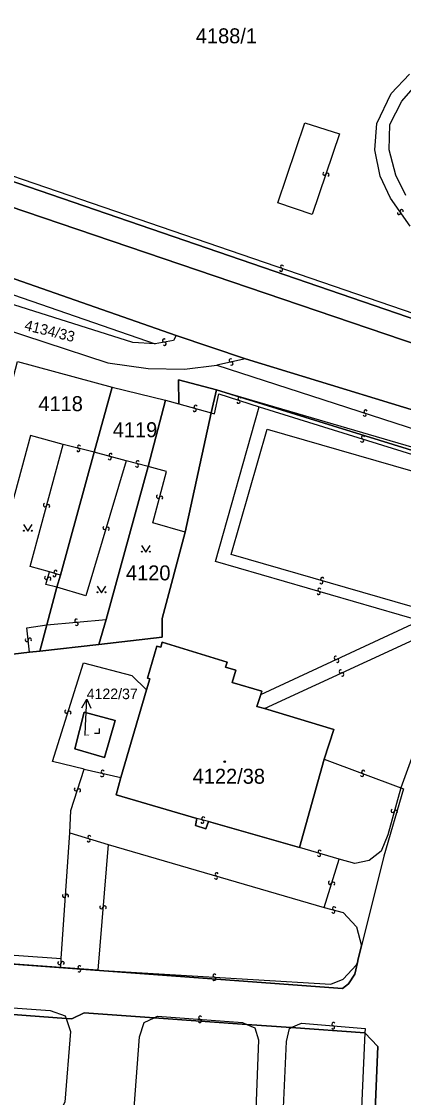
# Model space of a CAD drawing. Extents: x -598233 to -596890, y -1157848 to -1156431.
# Drawn here: x -598147.1 to -598103.7, y -1157498.9 to -1157376.7 of the extents above; entities that cross this region are included whole.
import ezdxf

# ---------------------------------------------------------------- set-up
doc = ezdxf.new("R2010")
doc.units = 0
for name, color, linetype in [('Level 1', 7, 'Continuous'), ('Level 13', 7, 'Continuous'), ('Level 3', 7, 'Continuous'), ('Level 4', 7, 'Continuous'), ('Level 5', 7, 'Continuous'), ('Level 57', 7, 'Continuous'), ('Level 60', 7, 'Continuous'), ('Vrstva 60', 7, 'Continuous')]:
    doc.layers.add(name, color=color, linetype=linetype)

msp = doc.modelspace()

# ---------------------------------------------------------------- linework, layer by layer
at = {"layer": 'Level 1'}
for points in [[(-598129.55, -1157412.33), (-598192.13, -1157390.44), (-598196.09, -1157388.99), (-598199.76, -1157387.78), (-598207.1, -1157385.23), (-598210.53, -1157383.61), (-598213.63, -1157381.75), (-598216.61, -1157379.75), (-598219.33, -1157377.57), (-598221.94, -1157375.18), (-598224.44, -1157371.96), (-598226.3, -1157369.21), (-598228.28, -1157365.94), (-598229.64, -1157363.05), (-598230.94, -1157359.98), (-598232.03, -1157357.11), (-598232.89, -1157354.34)], [(-598220.4, -1157357.5), (-598220.98, -1157361.02), (-598220.62, -1157364.19), (-598218.7, -1157368.07), (-598215.95, -1157370.81), (-598212.49, -1157373.36), (-598208.56, -1157375.6), (-598204.89, -1157377.36), (-598200.36, -1157379.1), (-598164.16, -1157392.34), (-598080.43, -1157420.79), (-598076.22, -1157422.69), (-598072.97, -1157424.5), (-598070.18, -1157426.3), (-598067.2, -1157428.28), (-598064.3, -1157430.35), (-598061.54, -1157432.58), (-598059.04, -1157434.82), (-598038.09, -1157453.32), (-598021.72, -1157467.23)], [(-598059.61, -1157430.92), (-598072.83, -1157420.66), (-598162.81, -1157389.78)], [(-598129.55, -1157412.33), (-598121.67, -1157414.98)], [(-598147.56, -1157415.29), (-598136.83, -1157418.19)], [(-598095.42, -1157423), (-598121.67, -1157414.98)], [(-598124.95, -1157418.5), (-598129.27, -1157417.36), (-598129.23, -1157420.1)], [(-598136.83, -1157418.19), (-598138.87, -1157425.59)], [(-598136.83, -1157418.19), (-598130.76, -1157419.7)], [(-598125.55, -1157421.13), (-598124.95, -1157418.5)], [(-598124.95, -1157418.5), (-598091.14, -1157428.38)], [(-598124.95, -1157418.5), (-598096.46, -1157427.35), (-598094.75, -1157428.02), (-598093.62, -1157429.27), (-598093.56, -1157430.88), (-598094.21, -1157432.77)], [(-598130.76, -1157419.7), (-598132.71, -1157427.24)], [(-598130.76, -1157419.7), (-598129.23, -1157420.1)], [(-598128.51, -1157434.7), (-598125.55, -1157421.13)], [(-598138.87, -1157425.59), (-598142.68, -1157439.58)], [(-598132.71, -1157427.24), (-598137.51, -1157444.6)], [(-598138.32, -1157447.45), (-598131.13, -1157446.61), (-598131.15, -1157444.48), (-598128.51, -1157434.7)], [(-598142.68, -1157439.58), (-598143.09, -1157440.95)], [(-598143.09, -1157440.95), (-598144.25, -1157445.23)], [(-598137.51, -1157444.6), (-598138.32, -1157447.45)], [(-598144.25, -1157445.23), (-598145.03, -1157448.22)], [(-598156.48, -1157448.81), (-598153.22, -1157449.14), (-598146.19, -1157448.32)], [(-598146.19, -1157448.32), (-598145.03, -1157448.22)], [(-598145.03, -1157448.22), (-598138.32, -1157447.45)], [(-598119.93, -1157453.13), (-598119.82, -1157452.75), (-598123.19, -1157451.75), (-598122.78, -1157450.36), (-598123.93, -1157450.02), (-598123.76, -1157449.44), (-598131.12, -1157447.2), (-598131.3, -1157447.77), (-598131.73, -1157447.64), (-598132.79, -1157451.29), (-598132.55, -1157451.36), (-598132.91, -1157452.59)], [(-598135.82, -1157462.58), (-598132.91, -1157452.59)], [(-598119.52, -1157454.72), (-598120.39, -1157454.5), (-598119.93, -1157453.13)], [(-598139.98, -1157455.14), (-598136.49, -1157456.08), (-598137.68, -1157460.29), (-598141.06, -1157459.29), (-598139.98, -1157455.14)], [(-598119.52, -1157454.72), (-598111.63, -1157457.09), (-598112.71, -1157460.47)], [(-598112.71, -1157460.47), (-598115.53, -1157470.53)], [(-598127.18, -1157467.22), (-598136.35, -1157464.54), (-598135.82, -1157462.58)], [(-598103.7, -1157463.85), (-598105.96, -1157471.51), (-598108.49, -1157481.7)], [(-598125.87, -1157467.57), (-598126.17, -1157468.41), (-598127.36, -1157468), (-598127.18, -1157467.22)], [(-598115.53, -1157470.53), (-598125.87, -1157467.57)], [(-598108.95, -1157483.6), (-598108.85, -1157483.18), (-598108.49, -1157481.7)], [(-598157.23, -1157483.11), (-598110.66, -1157486.53), (-598109.96, -1157486.01), (-598109.25, -1157484.9), (-598108.95, -1157483.6)], [(-598142.05, -1157489.95), (-598188.47, -1157486.48)], [(-598132.05, -1157489.87), (-598139.98, -1157489.3), (-598141.39, -1157490), (-598142.05, -1157489.95)], [(-598121.51, -1157490.63), (-598132.05, -1157489.87)], [(-598116.47, -1157490.99), (-598121.51, -1157490.63)], [(-598108.09, -1157491.59), (-598116.47, -1157490.99)], [(-598108.36, -1157534.72), (-598106.65, -1157493.14), (-598108.09, -1157491.59)]]:
    msp.add_lwpolyline(points, dxfattribs=at)
at = {"layer": 'Level 13'}
for centre, start, end in [((-598112.7, -1157393.94), 108.387, 340.977), ((-598112.36, -1157394.06), 288.6014, 160.6994), ((-598103.92, -1157398.21), 342.3547, 214.9447), ((-598104.22, -1157398.42), 162.5692, 34.6672), ((-598117.63, -1157404.86), 198.2193, 70.8093), ((-598117.51, -1157404.52), 18.4338, 250.5318), ((-598130.91, -1157412.91), 47.0241, 279.6141), ((-598130.85, -1157413.27), 227.2385, 99.3365), ((-598123.34, -1157415.16), 49.4449, 282.0349), ((-598123.26, -1157415.52), 229.6594, 101.7574), ((-598122.46, -1157419.86), 199.2869, 71.8769), ((-598122.34, -1157419.51), 19.5013, 251.5993), ((-598127.44, -1157420.8), 201.5218, 74.1118), ((-598127.34, -1157420.44), 21.7363, 253.8343), ((-598108.14, -1157421.32), 199.1991, 71.7891), ((-598108.02, -1157420.98), 19.4136, 251.5116), ((-598108.3, -1157423.92), 20.0562, 252.1542), ((-598140.57, -1157424.98), 23.1991, 255.7891), ((-598108.42, -1157424.28), 199.8417, 72.4317), ((-598140.67, -1157425.34), 203.4136, 75.5116), ((-598137.09, -1157426.27), 202.0911, 74.1891), ((-598136.99, -1157425.91), 21.8767, 254.4667), ((-598134.01, -1157427.1), 202.7985, 74.8965), ((-598133.91, -1157426.74), 22.5841, 255.1741), ((-598131.6, -1157430.66), 112.692, 344.79), ((-598131.24, -1157430.76), 292.4775, 165.0675), ((-598144.44, -1157431.61), 112.1666, 344.2646), ((-598144.08, -1157431.71), 291.9521, 164.5421), ((-598137.69, -1157434.2), 110.4453, 343.0353), ((-598137.33, -1157434.3), 290.6598, 162.7578), ((-598144.32, -1157439.87), 110.8549, 342.9529), ((-598143.37, -1157439.56), 200.0448, 72.1428), ((-598143.25, -1157439.2), 19.8304, 252.4204), ((-598143.96, -1157439.97), 290.6405, 163.2305), ((-598113.05, -1157440.37), 201.3026, 73.4006), ((-598112.95, -1157440.01), 21.0882, 253.6782), ((-598113.37, -1157441.6), 201.1929, 73.2909), ((-598113.27, -1157441.24), 20.9785, 253.5685), ((-598140.9, -1157444.74), 42.7128, 274.8108), ((-598140.86, -1157445.1), 222.4983, 95.0883), ((-598146.52, -1157446.95), 133.7355, 5.8335), ((-598146.16, -1157446.91), 313.5211, 186.1111), ((-598111.4, -1157448.97), 62.2491, 294.3471), ((-598111.24, -1157449.31), 242.0347, 114.6247), ((-598110.84, -1157450.51), 62.1437, 294.2417), ((-598110.68, -1157450.85), 241.9293, 114.5193), ((-598142.02, -1157455.08), 110.0623, 342.1603), ((-598141.66, -1157455.2), 289.8478, 162.4378), ((-598137.88, -1157461.92), 24.3382, 256.4362), ((-598108.29, -1157461.93), 16.7951, 248.8931), ((-598137.96, -1157462.28), 204.1237, 76.7137), ((-598108.43, -1157462.27), 196.5806, 69.1706), ((-598140.94, -1157463.91), 109.5972, 341.6952), ((-598140.58, -1157464.03), 289.3827, 161.9727), ((-598104.94, -1157466.36), 111.3689, 343.9589), ((-598104.58, -1157466.46), 291.5833, 163.6813), ((-598126.57, -1157467.58), 202.4141, 74.5121), ((-598126.47, -1157467.22), 22.1996, 254.7896), ((-598139.5, -1157469.7), 200.3871, 72.9771), ((-598139.4, -1157469.34), 20.6015, 252.6995), ((-598113.33, -1157471.36), 201.1076, 73.2056), ((-598113.23, -1157471), 20.8932, 253.4832), ((-598125.03, -1157473.93), 200.9205, 73.5105), ((-598124.93, -1157473.57), 21.1349, 253.2329), ((-598112.06, -1157474.52), 110.4535, 342.5515), ((-598111.7, -1157474.63), 290.2391, 162.8291), ((-598142.3, -1157476), 123.5294, 355.6274), ((-598141.94, -1157476.02), 303.3149, 175.9049), ((-598138.03, -1157477.3), 122.4345, 355.0245), ((-598137.67, -1157477.34), 302.6489, 174.7469), ((-598111.69, -1157477.8), 201.813, 74.403), ((-598111.59, -1157477.44), 22.0275, 254.1255), ((-598142.8, -1157483.64), 125.0821, 357.1801), ((-598142.44, -1157483.66), 304.8677, 177.4577), ((-598140.53, -1157484.13), 32.937, 265.527), ((-598140.56, -1157484.49), 213.1514, 85.2494), ((-598125.19, -1157485.08), 33.915, 266.013), ((-598125.21, -1157485.44), 213.7005, 86.2905), ((-598126.82, -1157489.86), 33.0377, 265.1357), ((-598126.85, -1157490.22), 212.8233, 85.4133), ((-598111.68, -1157490.59), 32.7203, 264.8183), ((-598111.72, -1157490.95), 212.5058, 85.0958)]:
    msp.add_arc(centre, 0.184, start, end, dxfattribs=at)
at = {"layer": 'Level 3'}
for points in [[(-598220.97, -1157377.68), (-598217.92, -1157380.14), (-598215.53, -1157381.86), (-598212.08, -1157383.96), (-598208.44, -1157385.79), (-598204.99, -1157387.41), (-598201.07, -1157388.78), (-598196.57, -1157390.45), (-598165.13, -1157401.82), (-598131.92, -1157413.27)], [(-598232.89, -1157381.68), (-598195.55, -1157396.24), (-598165.98, -1157406.04), (-598137.3, -1157415.43), (-598132.72, -1157416.07), (-598128.61, -1157416.16), (-598124.93, -1157415.69)], [(-598131.92, -1157413.27), (-598134.47, -1157413.12), (-598165.15, -1157403.42), (-598194.77, -1157393.43), (-598222.11, -1157382.77)], [(-598102.94, -1157399.91), (-598105.19, -1157396.72), (-598106.37, -1157394.22), (-598106.96, -1157391.25), (-598106.74, -1157388.23), (-598105.13, -1157384.84), (-598103.03, -1157382.62)], [(-598103.46, -1157396.42), (-598104.59, -1157394.1), (-598105.35, -1157391.23), (-598105.27, -1157388.37), (-598103.91, -1157385.7), (-598102.08, -1157383.63)], [(-598114.91, -1157388.16), (-598110.97, -1157389.41), (-598114.09, -1157398.59), (-598118, -1157397.27), (-598114.91, -1157388.16)], [(-598162.63, -1157389.23), (-598072.52, -1157420.15), (-598059.26, -1157430.56)], [(-598129.55, -1157412.33), (-598129.85, -1157412.91), (-598131.92, -1157413.27)], [(-598121.67, -1157414.98), (-598124.93, -1157415.69)], [(-598124.93, -1157415.69), (-598091.24, -1157426.61)], [(-598125.55, -1157421.13), (-598125.18, -1157421.22), (-598124.7, -1157418.95), (-598120.11, -1157420.43)], [(-598129.23, -1157420.1), (-598125.55, -1157421.13)], [(-598101.55, -1157444.84), (-598125.09, -1157438.01), (-598120.11, -1157420.43)], [(-598120.11, -1157420.43), (-598096.6, -1157427.76)], [(-598142.37, -1157424.72), (-598146.1, -1157423.71), (-598149.28, -1157435.48)], [(-598102.69, -1157443.16), (-598123.31, -1157437.22), (-598119.2, -1157422.96), (-598098.72, -1157428.89), (-598102.69, -1157443.16)], [(-598143.93, -1157439.19), (-598146.14, -1157438.59), (-598142.37, -1157424.72)], [(-598138.87, -1157425.59), (-598142.37, -1157424.72)], [(-598135.21, -1157426.59), (-598138.87, -1157425.59)], [(-598135.21, -1157426.59), (-598139.81, -1157441.91), (-598143.09, -1157440.95)], [(-598132.71, -1157427.24), (-598135.21, -1157426.59)], [(-598128.51, -1157434.7), (-598132.18, -1157433.63), (-598130.65, -1157427.79), (-598132.71, -1157427.24)], [(-598143.09, -1157440.95), (-598144.36, -1157440.64), (-598143.93, -1157439.19)], [(-598142.68, -1157439.58), (-598143.93, -1157439.19)], [(-598144.25, -1157445.23), (-598137.51, -1157444.6)], [(-598146.19, -1157448.32), (-598146.5, -1157445.54), (-598144.25, -1157445.23)], [(-598119.93, -1157453.13), (-598102.72, -1157445.15), (-598101.55, -1157444.84)], [(-598119.52, -1157454.72), (-598102.01, -1157446.64), (-598098.27, -1157447.9), (-598104, -1157463.74)], [(-598140.01, -1157461.61), (-598143.59, -1157460.76), (-598140.09, -1157449.53), (-598134.59, -1157450.99), (-598132.91, -1157452.59)], [(-598112.71, -1157460.47), (-598104, -1157463.74)], [(-598141.64, -1157468.86), (-598141.52, -1157466.32), (-598140.01, -1157461.61)], [(-598140.01, -1157461.61), (-598135.82, -1157462.58)], [(-598104, -1157463.74), (-598105.51, -1157469.08), (-598106.27, -1157470.94), (-598107.63, -1157472.01), (-598109.23, -1157472.35), (-598111.04, -1157471.84)], [(-598104, -1157463.74), (-598103.7, -1157463.85)], [(-598125.87, -1157467.57), (-598127.18, -1157467.22)], [(-598142.6, -1157483.15), (-598141.64, -1157468.86)], [(-598141.64, -1157468.86), (-598137.26, -1157470.18)], [(-598137.26, -1157470.18), (-598138.44, -1157484.46)], [(-598137.26, -1157470.18), (-598112.71, -1157477.33)], [(-598111.04, -1157471.84), (-598115.53, -1157470.53)], [(-598112.71, -1157477.33), (-598111.04, -1157471.84)], [(-598112.71, -1157477.33), (-598110.56, -1157477.92), (-598109.04, -1157479.55), (-598108.49, -1157481.7)], [(-598160.3, -1157481.89), (-598142.6, -1157483.15)], [(-598142.64, -1157484.15), (-598157.23, -1157483.11)], [(-598142.64, -1157484.15), (-598142.6, -1157483.15)], [(-598138.44, -1157484.46), (-598111.96, -1157486.06), (-598110.57, -1157485.47), (-598109.05, -1157483.85), (-598108.95, -1157483.6)], [(-598138.44, -1157484.46), (-598142.64, -1157484.15)], [(-598188.47, -1157486.48), (-598188.32, -1157486.17), (-598187.25, -1157485.94), (-598143.87, -1157489.03), (-598142.15, -1157489.65), (-598142.05, -1157489.95)], [(-598142.05, -1157489.95), (-598141.54, -1157491.42), (-598142.18, -1157499.44), (-598142.93, -1157500.78), (-598144.41, -1157501.72), (-598167.28, -1157500.67), (-598166.96, -1157495.33), (-598189.34, -1157492.69), (-598188.74, -1157487.01), (-598188.47, -1157486.48)], [(-598121.51, -1157490.63), (-598120.6, -1157491.01), (-598120.2, -1157492.37), (-598120.5, -1157500.34), (-598134.3, -1157500.11), (-598133.72, -1157492.03), (-598133.19, -1157490.4), (-598132.05, -1157489.87)], [(-598132.05, -1157489.87), (-598131.65, -1157489.68), (-598122.02, -1157490.41), (-598121.51, -1157490.63)], [(-598108.09, -1157491.59), (-598109.06, -1157513.01), (-598117.91, -1157512.56), (-598117.01, -1157492.55), (-598116.66, -1157491.07), (-598116.47, -1157490.99)], [(-598116.47, -1157490.99), (-598115.32, -1157490.48), (-598108.07, -1157491.07), (-598108.09, -1157491.59)]]:
    msp.add_lwpolyline(points, dxfattribs=at)
at = {"layer": 'Level 5'}
for points in [[(-598146.9, -1157433.82), (-598146.4, -1157434.57), (-598145.9, -1157433.82)], [(-598133.49, -1157436.2), (-598132.99, -1157436.95), (-598132.49, -1157436.2)], [(-598138.53, -1157440.81), (-598138.03, -1157441.56), (-598137.53, -1157440.81)], [(-598138.82, -1157457.53), (-598138.27, -1157457.53), (-598138.27, -1157456.98)]]:
    msp.add_lwpolyline(points, dxfattribs=at)
for centre, radius in [((-598146.85, -1157434.52), 0.05), ((-598145.95, -1157434.52), 0.05), ((-598133.44, -1157436.9), 0.05), ((-598132.54, -1157436.9), 0.05), ((-598138.48, -1157441.51), 0.05), ((-598137.58, -1157441.51), 0.05), ((-598124.03, -1157460.77), 0.09), ((-598124.03, -1157460.77), 0.0521)]:
    msp.add_circle(centre, radius, dxfattribs=at)
at = {"layer": 'Level 57'}
for p, q in [((-598139.83, -1157456.66), (-598139.71, -1157453.66)), ((-598139.87, -1157457.8), (-598139.83, -1157456.66))]:
    msp.add_line(p, q, dxfattribs=at)
msp.add_lwpolyline([(-598140.25, -1157454.64), (-598139.71, -1157453.66), (-598139.25, -1157454.68)], dxfattribs=at)
at = {"layer": 'Level 60'}
for points in [[(-598072.83, -1157420.66), (-598162.81, -1157389.78), (-598162.63, -1157389.23), (-598156.79, -1157372.91)], [(-598204.12, -1157375.38), (-598162.81, -1157389.78), (-598072.83, -1157420.66), (-598059.61, -1157430.92), (-598057.43, -1157432.54), (-598036.51, -1157451.28), (-598021.29, -1157464.97), (-598000.88, -1157479.94), (-597986.22, -1157489.25), (-597983.53, -1157490.82), (-597975.49, -1157494.97), (-597952.1, -1157506.41), (-597948.51, -1157508.17), (-597906.72, -1157526.08), (-597897.21, -1157528.65), (-597897.17, -1157528.53), (-597870.37, -1157537.84), (-597870.63, -1157538.52), (-597857.69, -1157543.15), (-597857.39, -1157542.48), (-597823.53, -1157553.16)], [(-597825.32, -1157557.5), (-597845.54, -1157551.08), (-597860.48, -1157545.51), (-597874.43, -1157540.49), (-597888.84, -1157535.12), (-597913.56, -1157525.44), (-597953.48, -1157507.99), (-597975.77, -1157497.25), (-597984.33, -1157492.5), (-597987.42, -1157490.71), (-598001.59, -1157481.46), (-598015.08, -1157472.26), (-598021.72, -1157467.23), (-598038.09, -1157453.32), (-598059.04, -1157434.82), (-598061.54, -1157432.58), (-598064.3, -1157430.35), (-598067.2, -1157428.28), (-598070.18, -1157426.3), (-598072.97, -1157424.5), (-598076.22, -1157422.69), (-598080.43, -1157420.79), (-598164.16, -1157392.34)], [(-598153.22, -1157449.14), (-598146.19, -1157448.32), (-598145.03, -1157448.22), (-598138.32, -1157447.45), (-598131.13, -1157446.61), (-598131.15, -1157444.48), (-598128.51, -1157434.7), (-598125.55, -1157421.13), (-598124.95, -1157418.5), (-598096.46, -1157427.35)], [(-598103.7, -1157463.85), (-598105.96, -1157471.51), (-598108.49, -1157481.7), (-598108.85, -1157483.18), (-598108.95, -1157483.6), (-598109.25, -1157484.9), (-598109.96, -1157486.01), (-598110.66, -1157486.53), (-598157.23, -1157483.11)]]:
    msp.add_lwpolyline(points, dxfattribs=at)
for points in [[(-598151.51, -1157430.24), (-598147.56, -1157415.29), (-598136.83, -1157418.19), (-598138.87, -1157425.59), (-598142.68, -1157439.58), (-598143.09, -1157440.95), (-598144.25, -1157445.23), (-598145.03, -1157448.22), (-598146.19, -1157448.32), (-598153.22, -1157449.14), (-598156.48, -1157448.81), (-598155.58, -1157445.55), (-598152.63, -1157434.61), (-598152.15, -1157432.64)], [(-598132.71, -1157427.24), (-598130.76, -1157419.7), (-598129.23, -1157420.1), (-598129.27, -1157417.36), (-598124.95, -1157418.5), (-598125.55, -1157421.13), (-598128.51, -1157434.7), (-598131.15, -1157444.48), (-598131.13, -1157446.61), (-598138.32, -1157447.45), (-598137.51, -1157444.6)], [(-598138.87, -1157425.59), (-598136.83, -1157418.19), (-598130.76, -1157419.7), (-598132.71, -1157427.24), (-598137.51, -1157444.6), (-598138.32, -1157447.45), (-598145.03, -1157448.22), (-598144.25, -1157445.23), (-598143.09, -1157440.95), (-598142.68, -1157439.58)], [(-598082.34, -1157435.88), (-598082.61, -1157436.55), (-598087.13, -1157435.2), (-598092.21, -1157433.42), (-598092.7, -1157433.25), (-598094.21, -1157432.77), (-598093.56, -1157430.88), (-598093.62, -1157429.27), (-598094.75, -1157428.02), (-598096.46, -1157427.35), (-598124.95, -1157418.5), (-598091.14, -1157428.38), (-598089.39, -1157428.91), (-598085.11, -1157431.18), (-598070.45, -1157438.95), (-598067.87, -1157441.24), (-598079.45, -1157434.93), (-598081.1, -1157434.81)], [(-598120.39, -1157454.5), (-598119.52, -1157454.72), (-598111.63, -1157457.09), (-598112.71, -1157460.47), (-598115.53, -1157470.53), (-598125.87, -1157467.57), (-598126.17, -1157468.41), (-598127.36, -1157468), (-598127.18, -1157467.22), (-598136.35, -1157464.54), (-598135.82, -1157462.58), (-598132.91, -1157452.59), (-598132.55, -1157451.36), (-598132.79, -1157451.29), (-598131.73, -1157447.64), (-598131.3, -1157447.77), (-598131.12, -1157447.2), (-598123.76, -1157449.44), (-598123.93, -1157450.02), (-598122.78, -1157450.36), (-598123.19, -1157451.75), (-598119.82, -1157452.75), (-598119.93, -1157453.13)], [(-598119.52, -1157454.72), (-598120.39, -1157454.5), (-598119.93, -1157453.13), (-598119.82, -1157452.75), (-598123.19, -1157451.75), (-598122.78, -1157450.36), (-598123.93, -1157450.02), (-598123.76, -1157449.44), (-598131.12, -1157447.2), (-598131.3, -1157447.77), (-598131.73, -1157447.64), (-598132.79, -1157451.29), (-598132.55, -1157451.36), (-598132.91, -1157452.59), (-598135.82, -1157462.58), (-598136.35, -1157464.54), (-598127.18, -1157467.22), (-598127.36, -1157468), (-598126.17, -1157468.41), (-598125.87, -1157467.57), (-598115.53, -1157470.53), (-598112.71, -1157460.47), (-598111.63, -1157457.09)], [(-598139.98, -1157455.14), (-598136.49, -1157456.08), (-598137.68, -1157460.29), (-598141.06, -1157459.29)], [(-598136.49, -1157456.08), (-598139.98, -1157455.14), (-598141.06, -1157459.29), (-598137.68, -1157460.29)], [(-598194.32, -1157530.29), (-598193.41, -1157516.54), (-598199.44, -1157516.14), (-598199.27, -1157512.8), (-598201.82, -1157512.61), (-598200.81, -1157498.85), (-598199.83, -1157485.63), (-598193.82, -1157486.08), (-598188.47, -1157486.48), (-598142.05, -1157489.95), (-598141.39, -1157490), (-598139.98, -1157489.3), (-598132.05, -1157489.87), (-598121.51, -1157490.63), (-598116.47, -1157490.99), (-598108.09, -1157491.59), (-598106.65, -1157493.14), (-598108.36, -1157534.72)]]:
    msp.add_lwpolyline(points, close=True, dxfattribs=at)
at = {"layer": 'Vrstva 60'}
for points in [[(-598221.94, -1157375.18), (-598219.33, -1157377.57), (-598216.61, -1157379.75), (-598213.63, -1157381.75), (-598210.53, -1157383.61), (-598207.1, -1157385.23), (-598199.76, -1157387.78), (-598196.09, -1157388.99), (-598192.13, -1157390.44), (-598129.55, -1157412.33), (-598121.67, -1157414.98), (-598095.42, -1157423)], [(-598095.42, -1157423), (-598121.67, -1157414.98), (-598129.55, -1157412.33), (-598192.13, -1157390.44), (-598196.09, -1157388.99), (-598199.76, -1157387.78), (-598207.1, -1157385.23), (-598210.53, -1157383.61), (-598213.63, -1157381.75), (-598216.61, -1157379.75), (-598219.33, -1157377.57), (-598221.94, -1157375.18)], [(-598080.43, -1157420.79), (-598164.16, -1157392.34), (-598200.36, -1157379.1), (-598204.89, -1157377.36), (-598208.56, -1157375.6)], [(-598147.56, -1157415.29), (-598136.83, -1157418.19), (-598130.76, -1157419.7), (-598129.23, -1157420.1), (-598129.27, -1157417.36), (-598124.95, -1157418.5), (-598091.14, -1157428.38)], [(-598103.7, -1157463.85), (-598105.96, -1157471.51), (-598108.49, -1157481.7), (-598108.85, -1157483.18), (-598108.95, -1157483.6), (-598109.25, -1157484.9), (-598109.96, -1157486.01), (-598110.66, -1157486.53), (-598157.23, -1157483.11)], [(-598188.47, -1157486.48), (-598142.05, -1157489.95), (-598141.39, -1157490), (-598139.98, -1157489.3), (-598132.05, -1157489.87), (-598121.51, -1157490.63), (-598116.47, -1157490.99), (-598108.09, -1157491.59), (-598106.65, -1157493.14), (-598108.36, -1157534.72)]]:
    msp.add_lwpolyline(points, dxfattribs=at)

# ---------------------------------------------------------------- texts
at = {"layer": 'Level 4'}
for s, height, p in [('4118', 1.7, (-598145.2, -1157420.93)), ('4119', 1.7, (-598136.75, -1157423.89)), ('4120', 1.7, (-598135.25, -1157440.16)), ('4122/37', 0.1, (-598139.87, -1157457.8)), ('4122/38', 1.7, (-598127.67, -1157463.27))]:
    msp.add_text(s, height=height, dxfattribs=at).set_placement(p)
at = {"layer": 'Level 57'}
for s, height, p in [('4188/1', 1.7, (-598127.31, -1157379.13)), ('4122/37', 1.2, (-598139.71, -1157453.66))]:
    msp.add_text(s, height=height, dxfattribs=at).set_placement(p)
msp.add_text('4134/33', height=1.2, rotation=346, dxfattribs=at).set_placement((-598146.86, -1157411.69))

doc.saveas('drawing.dxf')
